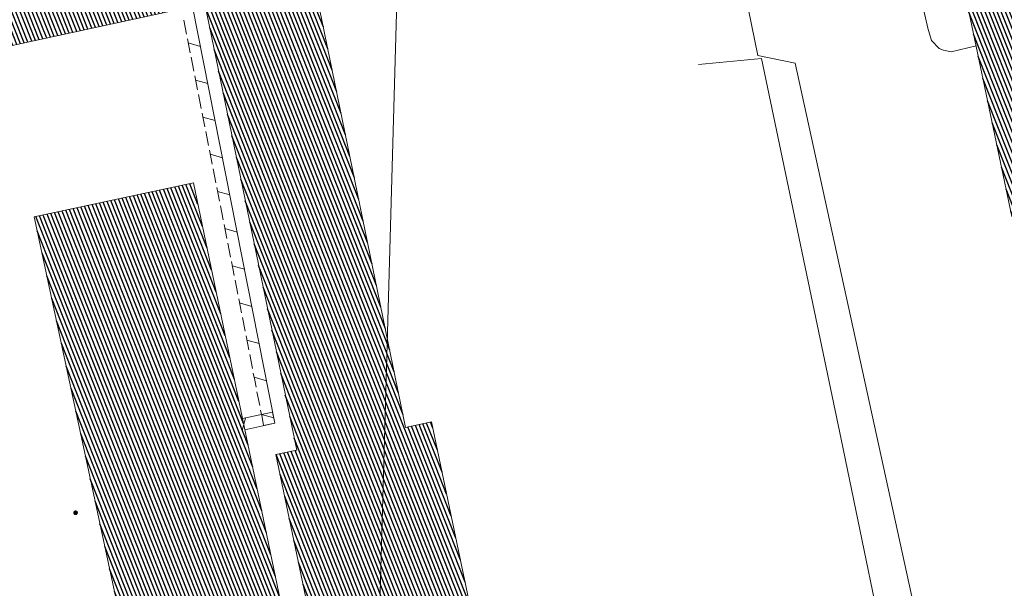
# Model space of a CAD drawing. Header units: metres. Extents: x 345144 to 348639, y 5629211 to 5635235.
# Tile 913 of 1056: x 347852 to 347904, y 5630821 to 5630851. Entities that reach past the tile are written whole.
import ezdxf

# ---------------------------------------------------------------- set-up
doc = ezdxf.new("R2010")
doc.units = ezdxf.units.M
doc.header["$MEASUREMENT"] = 0
for name, color, linetype in [('028 Geländeform', 7, 'Continuous'), ('081-083 Topographie', 7, 'Continuous'), ('AX Flurstück', 7, 'Continuous'), ('AX Gebäude', 7, 'Continuous'), ('Blatt', 7, 'Continuous'), ('Definitionslinie', 7, 'Continuous')]:
    doc.layers.add(name, color=color, linetype=linetype)
pattern_1 = [(111.5294117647, (0, 0), (-0.186045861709, -0.07339575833), [])]

# ---------------------------------------------------------------- blocks, each defined once
blk = doc.blocks.new('alk_043x_nrw')
h = blk.add_hatch(color=7)
edge = h.paths.add_edge_path(flags=0)
edge.add_arc((0, 0), 1, 180, 360, ccw=False)
edge.add_arc((0, 0), 1, 0, 180, ccw=False)

msp = doc.modelspace()

# ---------------------------------------------------------------- hatches: boundary and pattern name
at = {"layer": 'AX Gebäude', "true_color": 0x4f4f4f}
h = msp.add_hatch(dxfattribs=at)
h.set_pattern_fill('_USER', color=251, scale=0.2, angle=111.5294118, style=0, pattern_type=0)
h.set_pattern_definition(pattern_1)
h.paths.add_polyline_path([(347865.685, 5630862.352), (347872.502, 5630829.175), (347873.867, 5630829.458), (347878.233, 5630808.601), (347870.019, 5630806.88), (347865.651, 5630827.736), (347866.75, 5630827.964), (347861.892, 5630851.548), (347858.619, 5630867.441), (347871.635, 5630870.12), (347872.927, 5630863.84)], flags=0)
h = msp.add_hatch(dxfattribs=at)
h.set_pattern_fill('_USER', color=251, scale=0.2, angle=111.5294118, style=0, pattern_type=0)
h.set_pattern_definition(pattern_1)
h.paths.add_polyline_path([(347861.892, 5630851.548), (347848.54, 5630848.649), (347845.346, 5630864.789), (347858.619, 5630867.441)], flags=0)
h = msp.add_hatch(dxfattribs=at)
h.set_pattern_fill('_USER', color=251, scale=0.2, angle=111.5294118, style=0, pattern_type=0)
h.set_pattern_definition(pattern_1)
h.paths.add_polyline_path([(347952.992, 5630850.055), (347951.439, 5630849.724), (347948.296, 5630849.053), (347953.947, 5630822.579), (347954.737, 5630822.747), (347959.559, 5630799.825), (347958.66, 5630799.635), (347964.274, 5630773.096), (347969.314, 5630774.162), (347972.406, 5630759.627), (347961.935, 5630757.358), (347962.057, 5630756.801), (347934.489, 5630750.961), (347934.407, 5630751.367), (347923.741, 5630749.195), (347920.862, 5630763.331), (347921.619, 5630763.481), (347931.929, 5630765.591), (347931.796, 5630766.199), (347949.349, 5630769.929), (347942.558, 5630802.046), (347940.073, 5630813.775), (347933.282, 5630845.893), (347915.678, 5630842.135), (347915.566, 5630842.678), (347905.294, 5630840.484), (347904.517, 5630840.316), (347901.564, 5630854.346), (347912.033, 5630856.549), (347911.917, 5630857.088), (347939.522, 5630863.019), (347939.666, 5630862.352), (347950.276, 5630864.675), (347953.307, 5630850.123)], flags=0)
h = msp.add_hatch(dxfattribs=at)
h.set_pattern_fill('_USER', color=251, scale=0.2, angle=111.5294118, style=0, pattern_type=0)
h.set_pattern_definition(pattern_1)
h.paths.add_polyline_path([(347852.894, 5630840.289), (347861.295, 5630842.086), (347866.096, 5630819.069), (347857.814, 5630817.297)], flags=0)

# ---------------------------------------------------------------- linework, layer by layer
at = {"layer": '081-083 Topographie', "color": 7, "linetype": 'Continuous', "lineweight": 5, "flags": 128}
for points in [[(347902.625, 5630849.326), (347901.313, 5630849.003), (347901.313, 5630849.003), (347900.895, 5630849.102), (347900.895, 5630849.102), (347900.667, 5630849.189), (347900.667, 5630849.189), (347900.269, 5630849.614), (347900.269, 5630849.614), (347900.081, 5630850.257), (347900.081, 5630850.257), (347899.044, 5630854.863)], [(347898.467, 5630814.155), (347895.505, 5630828.556), (347895.505, 5630828.556), (347891.284, 5630848.652), (347891.284, 5630848.652), (347887.971, 5630848.342)]]:
    msp.add_lwpolyline(points, dxfattribs=at)
at = {"layer": 'AX Flurstück', "color": 8, "linetype": 'Continuous', "lineweight": 13, "true_color": 0x808080, "flags": 128}
for points in [[(347899.684, 5630818.147), (347893.078, 5630848.415), (347891.093, 5630848.816), (347886.012, 5630873.75), (347909.88, 5630878.734), (347911.376, 5630868.517), (347911.447, 5630867.553)], [(347826.436, 5630861.279), (347868.188, 5630870.02), (347886.012, 5630873.75), (347891.093, 5630848.816), (347893.078, 5630848.415), (347899.684, 5630818.147)]]:
    msp.add_lwpolyline(points, dxfattribs=at)
at = {"layer": 'AX Gebäude', "color": 7, "linetype": 'Continuous', "lineweight": 5, "flags": 128}
for points in [[(347865.685, 5630862.352), (347872.502, 5630829.175), (347873.867, 5630829.458), (347878.233, 5630808.601), (347870.019, 5630806.88), (347865.651, 5630827.736), (347866.75, 5630827.964), (347861.892, 5630851.548), (347858.619, 5630867.441), (347871.635, 5630870.12), (347872.927, 5630863.84), (347865.685, 5630862.352)], [(347861.892, 5630851.548), (347848.54, 5630848.649), (347845.346, 5630864.789), (347858.619, 5630867.441), (347861.892, 5630851.548)], [(347962.057, 5630756.801), (347934.489, 5630750.961), (347934.407, 5630751.367), (347923.741, 5630749.195), (347920.862, 5630763.331), (347921.619, 5630763.481), (347931.929, 5630765.591), (347931.796, 5630766.199), (347949.349, 5630769.929), (347942.558, 5630802.046), (347940.073, 5630813.775), (347933.282, 5630845.893), (347915.678, 5630842.135), (347915.566, 5630842.678), (347905.294, 5630840.484), (347904.517, 5630840.316), (347901.564, 5630854.346)], [(347852.894, 5630840.289), (347861.295, 5630842.086), (347866.096, 5630819.069), (347857.814, 5630817.297), (347852.894, 5630840.289)]]:
    msp.add_lwpolyline(points, dxfattribs=at)
at = {"layer": 'Blatt', "color": 205, "linetype": 'Continuous', "lineweight": 5, "true_color": 0x873099, "flags": 128}
for points in [[(347367.669, 5630702.092), (347374.708, 5630951.97), (347874.464, 5630937.896), (347867.426, 5630688.019), (347367.669, 5630702.092)], [(348005.705, 5630725.733), (348009.874, 5630684.008), (347867.426, 5630688.019), (347874.464, 5630937.896), (347963.101, 5630935.4), (347975.383, 5630844.729), (348005.705, 5630725.733)]]:
    msp.add_lwpolyline(points, dxfattribs=at)
at = {"layer": 'Definitionslinie', "color": 7, "linetype": 'Continuous', "lineweight": 5, "flags": 128}
for points in [[(347899.044, 5630854.863), (347900.081, 5630850.257)], [(347900.081, 5630850.257), (347900.269, 5630849.614)], [(347900.269, 5630849.614), (347900.667, 5630849.189)], [(347900.667, 5630849.189), (347900.895, 5630849.102)], [(347900.895, 5630849.102), (347901.313, 5630849.003)], [(347901.313, 5630849.003), (347902.625, 5630849.326)], [(347887.971, 5630848.342), (347891.284, 5630848.652)], [(347891.284, 5630848.652), (347895.505, 5630828.556)], [(347895.505, 5630828.556), (347898.467, 5630814.155)]]:
    msp.add_lwpolyline(points, dxfattribs=at)
at = {"layer": 'Definitionslinie', "color": 44, "linetype": 'Continuous', "lineweight": 5, "true_color": 0xb27500, "flags": 128}
for points in [[(347861.255, 5630851.411), (347865.595, 5630829.388)], [(347860.787, 5630850.682), (347860.932, 5630849.946)], [(347860.787, 5630850.682), (347860.932, 5630849.946)], [(347860.98, 5630849.701), (347861.053, 5630849.333)], [(347860.98, 5630849.701), (347861.053, 5630849.333)], [(347861.024, 5630849.483), (347861.672, 5630849.299)], [(347861.024, 5630849.483), (347861.672, 5630849.299)], [(347861.053, 5630849.333), (347861.125, 5630848.965)], [(347861.053, 5630849.333), (347861.125, 5630848.965)], [(347861.174, 5630848.72), (347861.319, 5630847.984)], [(347861.174, 5630848.72), (347861.319, 5630847.984)], [(347861.367, 5630847.738), (347861.439, 5630847.37)], [(347861.367, 5630847.738), (347861.439, 5630847.37)], [(347861.41, 5630847.52), (347862.058, 5630847.336)], [(347861.41, 5630847.52), (347862.058, 5630847.336)], [(347861.439, 5630847.37), (347861.512, 5630847.003)], [(347861.439, 5630847.37), (347861.512, 5630847.003)], [(347861.56, 5630846.757), (347861.705, 5630846.021)], [(347861.56, 5630846.757), (347861.705, 5630846.021)], [(347861.754, 5630845.776), (347861.826, 5630845.408)], [(347861.754, 5630845.776), (347861.826, 5630845.408)], [(347861.797, 5630845.558), (347862.445, 5630845.374)], [(347861.797, 5630845.558), (347862.445, 5630845.374)], [(347861.826, 5630845.408), (347861.899, 5630845.04)], [(347861.826, 5630845.408), (347861.899, 5630845.04)], [(347861.947, 5630844.795), (347862.092, 5630844.059)], [(347861.947, 5630844.795), (347862.092, 5630844.059)], [(347862.14, 5630843.814), (347862.213, 5630843.446)], [(347862.14, 5630843.814), (347862.213, 5630843.446)], [(347862.184, 5630843.596), (347862.832, 5630843.412)], [(347862.184, 5630843.596), (347862.832, 5630843.412)], [(347862.213, 5630843.446), (347862.285, 5630843.078)], [(347862.213, 5630843.446), (347862.285, 5630843.078)], [(347862.334, 5630842.833), (347862.479, 5630842.097)], [(347862.334, 5630842.833), (347862.479, 5630842.097)], [(347862.527, 5630841.852), (347862.599, 5630841.484)], [(347862.527, 5630841.852), (347862.599, 5630841.484)], [(347862.57, 5630841.634), (347863.218, 5630841.45)], [(347862.57, 5630841.634), (347863.218, 5630841.45)], [(347862.599, 5630841.484), (347862.672, 5630841.116)], [(347862.599, 5630841.484), (347862.672, 5630841.116)], [(347862.72, 5630840.87), (347862.865, 5630840.135)], [(347862.72, 5630840.87), (347862.865, 5630840.135)], [(347862.914, 5630839.889), (347862.986, 5630839.521)], [(347862.914, 5630839.889), (347862.986, 5630839.521)], [(347862.957, 5630839.671), (347863.605, 5630839.487)], [(347862.957, 5630839.671), (347863.605, 5630839.487)], [(347862.986, 5630839.521), (347863.059, 5630839.154)], [(347862.986, 5630839.521), (347863.059, 5630839.154)], [(347863.107, 5630838.908), (347863.252, 5630838.172)], [(347863.107, 5630838.908), (347863.252, 5630838.172)], [(347863.3, 5630837.927), (347863.373, 5630837.559)], [(347863.3, 5630837.927), (347863.373, 5630837.559)], [(347863.344, 5630837.709), (347863.992, 5630837.525)], [(347863.344, 5630837.709), (347863.992, 5630837.525)], [(347863.373, 5630837.559), (347863.445, 5630837.191)], [(347863.373, 5630837.559), (347863.445, 5630837.191)], [(347863.494, 5630836.946), (347863.639, 5630836.21)], [(347863.494, 5630836.946), (347863.639, 5630836.21)], [(347863.687, 5630835.965), (347863.76, 5630835.597)], [(347863.687, 5630835.965), (347863.76, 5630835.597)], [(347863.731, 5630835.747), (347864.379, 5630835.563)], [(347863.731, 5630835.747), (347864.379, 5630835.563)], [(347863.76, 5630835.597), (347863.832, 5630835.229)], [(347863.76, 5630835.597), (347863.832, 5630835.229)], [(347863.88, 5630834.984), (347864.025, 5630834.248)], [(347863.88, 5630834.984), (347864.025, 5630834.248)], [(347864.074, 5630834.003), (347864.146, 5630833.635)], [(347864.074, 5630834.003), (347864.146, 5630833.635)], [(347864.117, 5630833.785), (347864.765, 5630833.601)], [(347864.117, 5630833.785), (347864.765, 5630833.601)], [(347864.146, 5630833.635), (347864.219, 5630833.267)], [(347864.146, 5630833.635), (347864.219, 5630833.267)], [(347864.267, 5630833.021), (347864.412, 5630832.286)], [(347864.267, 5630833.021), (347864.412, 5630832.286)], [(347864.46, 5630832.04), (347864.533, 5630831.672)], [(347864.46, 5630832.04), (347864.533, 5630831.672)], [(347864.504, 5630831.822), (347865.152, 5630831.638)], [(347864.504, 5630831.822), (347865.152, 5630831.638)], [(347864.533, 5630831.672), (347864.605, 5630831.304)], [(347864.533, 5630831.672), (347864.605, 5630831.304)], [(347864.654, 5630831.059), (347864.799, 5630830.323)], [(347864.654, 5630831.059), (347864.799, 5630830.323)], [(347863.864, 5630829.017), (347864.038, 5630829.667)], [(347863.864, 5630829.017), (347864.038, 5630829.667)], [(347863.888, 5630829.636), (347865.469, 5630829.975)], [(347863.888, 5630829.636), (347865.469, 5630829.975)], [(347863.888, 5630829.636), (347864.014, 5630829.049)], [(347863.888, 5630829.636), (347864.014, 5630829.049)], [(347864.847, 5630830.078), (347864.92, 5630829.71)], [(347864.847, 5630830.078), (347864.92, 5630829.71)], [(347864.891, 5630829.86), (347865.539, 5630829.676)], [(347864.891, 5630829.86), (347865.539, 5630829.676)], [(347864.92, 5630829.71), (347865.006, 5630829.272)], [(347864.92, 5630829.71), (347865.006, 5630829.272)], [(347865.469, 5630829.975), (347865.595, 5630829.388)], [(347865.469, 5630829.975), (347865.595, 5630829.388)], [(347864.014, 5630829.049), (347865.595, 5630829.388)], [(347865.006, 5630829.272), (347865.595, 5630829.388)], [(347865.006, 5630829.272), (347865.595, 5630829.388)]]:
    msp.add_lwpolyline(points, dxfattribs=at)

# ---------------------------------------------------------------- block references
at = {"layer": '028 Geländeform', "xscale": 0.125, "yscale": 0.125, "rotation": -2.325521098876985}
msp.add_blockref('alk_043x_nrw', (347855.074, 5630824.665), dxfattribs=at)

doc.saveas('drawing.dxf')
